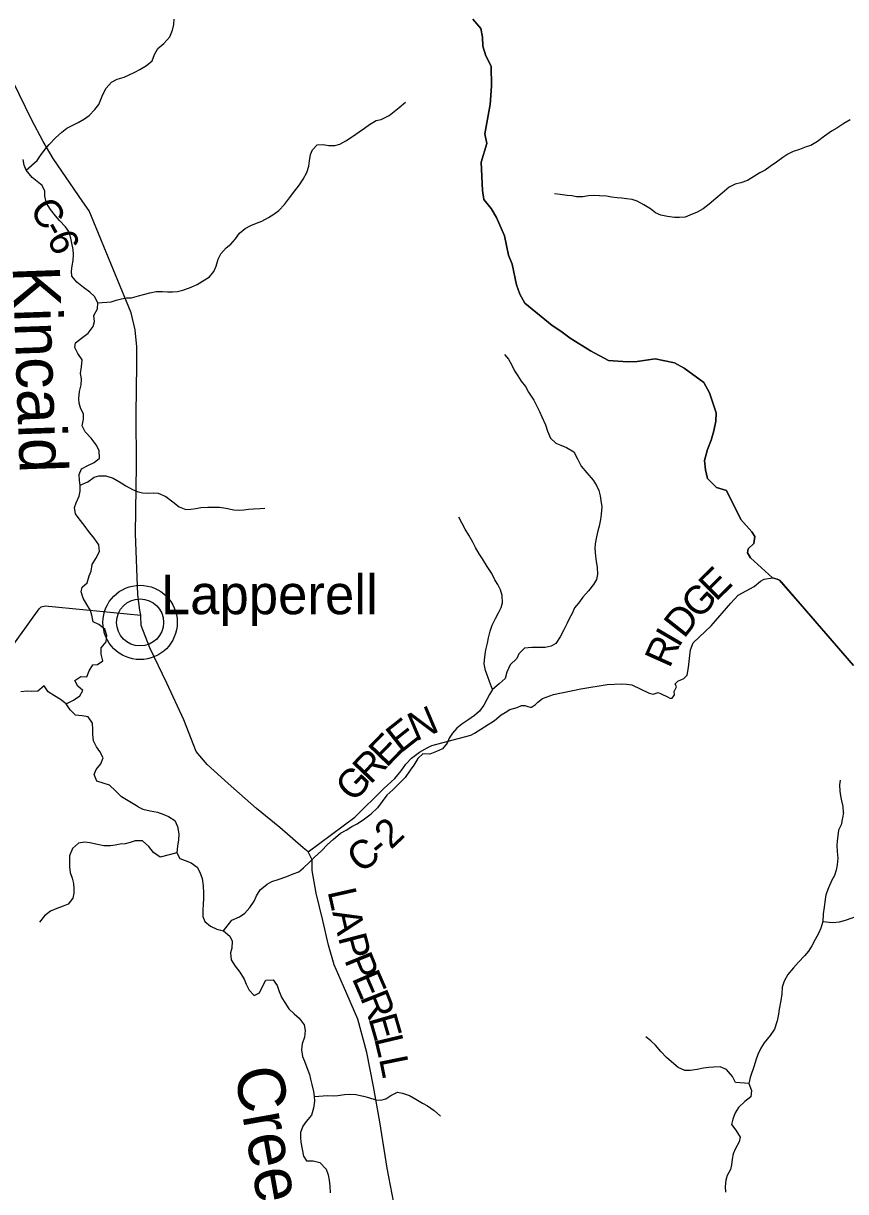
# Model space of a CAD drawing. Extents: x 1578669 to 1989827, y 208020 to 553079.
# Drawn here: x 1746556 to 1755256, y 406595 to 418953 of the extents above; entities that cross this region are included whole.
import ezdxf

# ---------------------------------------------------------------- set-up
doc = ezdxf.new("R2010")
doc.units = 0
for name, color, linetype in [('GM_X_County_Road', 7, 'Continuous'), ('GM_X_County_Road_Text', 7, 'Continuous'), ('GM_X_Minor_River', 7, 'Continuous'), ('GM_X_Minor_River_Text', 7, 'Continuous'), ('GM_X_Township', 7, 'Continuous'), ('GM_X_Township_Road', 7, 'Continuous'), ('GM_X_Unincorporated', 7, 'Continuous'), ('GM_X_Unincorporated_Location', 7, 'Continuous'), ('GM_X_Unincorporated_Text', 7, 'Continuous')]:
    doc.layers.add(name, color=color, linetype=linetype)

msp = doc.modelspace()

# ---------------------------------------------------------------- linework, layer by layer
at = {"layer": 'GM_X_County_Road'}
for points in [[(1750510, 406292), (1750406, 406843), (1750327, 407334), (1750261, 407707), (1750191, 408066), (1750094, 408419), (1749942, 408767), (1749844, 408994), (1749784, 409202), (1749725, 409463), (1749655, 409751), (1749613, 409990), (1749613, 410104), (1749571, 410190), (1749515, 410230), (1749271, 410448), (1749024, 410647), (1748724, 410913), (1748502, 411113), (1748386, 411250), (1748254, 411584), (1748073, 411975), (1747893, 412348), (1747801, 412582), (1747798, 412683), (1747798, 412693), (1747790, 412747), (1747768, 412909), (1747744, 413555), (1747755, 414279), (1747750, 414822), (1747757, 415342), (1747758, 415531), (1747738, 415710), (1747697, 415891), (1747531, 416292), (1747251, 416970), (1747185, 417066), (1746870, 417524), (1746766, 417702), (1746641, 417936), (1746325, 418588)], [(1749571, 410190), (1750062, 410557), (1750370, 410858), (1750487, 410964), (1750555, 411045), (1750603, 411115), (1750664, 411180), (1750749, 411243), (1750827, 411290), (1750879, 411315), (1751289, 411424), (1751330, 411443), (1751542, 411580), (1751612, 411639), (1751652, 411663), (1751704, 411694), (1751782, 411717), (1751825, 411737), (1751834, 411737), (1751862, 411737), (1751892, 411725), (1751923, 411718), (1751931, 411720), (1751975, 411746), (1751999, 411773), (1752050, 411812), (1752165, 411852), (1752455, 411915), (1752732, 411958), (1752886, 411966), (1752936, 411962), (1752995, 411955), (1753178, 411868), (1753220, 411857), (1753273, 411876), (1753304, 411861), (1753370, 411828), (1753396, 411816), (1753419, 411813), (1753430, 411828), (1753444, 411850), (1753443, 411886), (1753466, 411936), (1753454, 411966), (1753481, 411996), (1753544, 412023), (1753579, 412058), (1753594, 412138), (1753606, 412267), (1753616, 412325), (1753641, 412399), (1753833, 412581), (1754042, 412820), (1754119, 412905), (1754289, 412995), (1754355, 413053), (1754394, 413072), (1754482, 413088), (1754533, 413075), (1754556, 413064), (1754574, 413044)], [(1754574, 413044), (1754775, 412814), (1755338, 412160)]]:
    msp.add_lwpolyline(points, dxfattribs=at)
at = {"layer": 'GM_X_Minor_River'}
for points in [[(1746587, 417399), (1746703, 417501), (1746736, 417554), (1746786, 417622), (1746830, 417672), (1746898, 417742), (1746962, 417803), (1747016, 417845), (1747086, 417881), (1747136, 417905), (1747202, 417941), (1747252, 417979), (1747311, 418042), (1747355, 418096), (1747377, 418146), (1747397, 418200), (1747433, 418266), (1747489, 418331), (1747549, 418363), (1747621, 418385), (1747675, 418407), (1747737, 418437), (1747787, 418466), (1747860, 418506), (1747920, 418558), (1747942, 418624), (1747978, 418688), (1748044, 418741), (1748106, 418811), (1748134, 418879), (1748148, 418939), (1748152, 418996)], [(1747343, 415996), (1747485, 416008), (1747539, 416023), (1747593, 416039), (1747647, 416049), (1747701, 416051), (1747774, 416069), (1747826, 416083), (1747894, 416101), (1747960, 416117), (1748030, 416118), (1748080, 416112), (1748134, 416112), (1748186, 416118), (1748243, 416130), (1748315, 416154), (1748395, 416192), (1748527, 416273), (1748571, 416327), (1748595, 416383), (1748617, 416457), (1748645, 416514), (1748701, 416578), (1748751, 416618), (1748800, 416674), (1748842, 416734), (1748902, 416783), (1748962, 416813), (1749022, 416839), (1749078, 416861), (1749150, 416899), (1749206, 416934), (1749260, 416974), (1749319, 417036), (1749373, 417106), (1749429, 417181), (1749479, 417245), (1749517, 417305), (1749557, 417375), (1749577, 417441), (1749585, 417498), (1749595, 417564), (1749617, 417616), (1749665, 417666), (1749729, 417670), (1749785, 417662), (1749852, 417660), (1749904, 417673), (1749968, 417709), (1750040, 417757), (1750108, 417805), (1750164, 417843), (1750218, 417884), (1750290, 417926), (1750342, 417934), (1750427, 417978), (1750481, 418020), (1750531, 418061), (1750599, 418119)], [(1755304, 417933), (1755236, 417893), (1755162, 417845), (1755108, 417813), (1755031, 417760), (1754957, 417704), (1754889, 417662), (1754837, 417646), (1754767, 417620), (1754701, 417596), (1754645, 417569), (1754591, 417535), (1754525, 417483), (1754456, 417439), (1754404, 417401), (1754348, 417370), (1754290, 417336), (1754216, 417290), (1754148, 417264), (1754086, 417252), (1754022, 417220), (1753949, 417157), (1753881, 417099), (1753813, 417041), (1753747, 416992), (1753685, 416956), (1753609, 416922), (1753557, 416904), (1753499, 416898), (1753446, 416898), (1753372, 416910), (1753300, 416924), (1753246, 416948), (1753190, 416992), (1753120, 417034), (1753050, 417072), (1752998, 417088), (1752939, 417098), (1752887, 417103), (1752837, 417107), (1752777, 417115), (1752725, 417123), (1752651, 417129), (1752597, 417131), (1752535, 417127), (1752477, 417119), (1752410, 417119), (1752358, 417127), (1752308, 417133), (1752234, 417141), (1752176, 417149)], [(1747009, 411754), (1747087, 411794), (1747153, 411841), (1747187, 411895), (1747133, 411941), (1747101, 412001), (1747163, 412045), (1747229, 412039), (1747253, 412104), (1747291, 412166), (1747341, 412172), (1747397, 412208), (1747381, 412280), (1747381, 412348), (1747431, 412409), (1747439, 412479), (1747417, 412543), (1747353, 412593), (1747295, 412621), (1747279, 412691), (1747267, 412741), (1747227, 412807), (1747189, 412874), (1747167, 412938), (1747177, 412988), (1747233, 413034), (1747253, 413108), (1747273, 413158), (1747283, 413227), (1747323, 413291), (1747361, 413365), (1747353, 413435), (1747307, 413507), (1747245, 413580), (1747199, 413646), (1747147, 413712), (1747109, 413764), (1747099, 413832), (1747115, 413882), (1747145, 413950), (1747157, 414005), (1747157, 414067), (1747151, 414117), (1747147, 414181), (1747171, 414239), (1747237, 414275), (1747307, 414306), (1747361, 414354), (1747359, 414436), (1747325, 414494), (1747273, 414566), (1747209, 414632), (1747177, 414696), (1747191, 414767), (1747191, 414817), (1747159, 414885), (1747147, 414935), (1747142, 414985), (1747149, 415059), (1747169, 415128), (1747171, 415194), (1747161, 415250), (1747173, 415320), (1747179, 415392), (1747132, 415460), (1747100, 415523), (1747108, 415575), (1747173, 415621), (1747241, 415677), (1747295, 415745), (1747309, 415800), (1747301, 415864), (1747339, 415934), (1747343, 415996), (1747309, 416062), (1747259, 416110), (1747193, 416158), (1747122, 416214), (1747070, 416279), (1747064, 416333), (1747074, 416387), (1747084, 416443), (1747086, 416507), (1747082, 416561), (1747070, 416628), (1747058, 416682), (1747036, 416750), (1747002, 416800), (1746940, 416866), (1746898, 416916), (1746842, 416984), (1746800, 417052), (1746784, 417126), (1746782, 417177), (1746754, 417239), (1746703, 417279), (1746651, 417323), (1746587, 417399), (1746563, 417451), (1746555, 417511)], [(1751647, 415451), (1751689, 415401), (1751719, 415345), (1751751, 415277), (1751789, 415223), (1751824, 415167), (1751868, 415111), (1751900, 415050), (1751956, 414966), (1751988, 414904), (1752016, 414848), (1752042, 414792), (1752080, 414706), (1752102, 414640), (1752132, 414566), (1752190, 414511), (1752244, 414491), (1752302, 414467), (1752379, 414419), (1752419, 414345), (1752459, 414267), (1752517, 414199), (1752585, 414119), (1752621, 414063), (1752645, 414011), (1752659, 413955), (1752667, 413905), (1752677, 413840), (1752671, 413760), (1752663, 413704), (1752647, 413634), (1752633, 413584), (1752619, 413521), (1752605, 413447), (1752603, 413397), (1752609, 413317), (1752617, 413259), (1752627, 413199), (1752629, 413122), (1752621, 413070), (1752589, 413016), (1752537, 412950), (1752477, 412883), (1752431, 412821), (1752389, 412769), (1752361, 412711), (1752335, 412661), (1752309, 412608), (1752275, 412536), (1752235, 412464), (1752190, 412394), (1752140, 412364), (1752076, 412349), (1752002, 412351), (1751936, 412351), (1751860, 412345), (1751798, 412285), (1751776, 412233), (1751706, 412166), (1751671, 412090), (1751653, 412022), (1751591, 411966), (1751519, 411905), (1751489, 411855), (1751459, 411801), (1751427, 411739), (1751383, 411677), (1751329, 411632), (1751257, 411582), (1751195, 411538), (1751142, 411498), (1751096, 411444), (1751062, 411391), (1751040, 411339), (1750990, 411279), (1750928, 411251), (1750858, 411221), (1750782, 411226), (1750730, 411178), (1750686, 411106), (1750650, 411052), (1750595, 410977), (1750537, 410915), (1750467, 410845), (1750403, 410789), (1750303, 410654)], [(1747157, 414067), (1747237, 414103), (1747305, 414151), (1747355, 414167), (1747429, 414167), (1747505, 414143), (1747591, 414093), (1747642, 414059), (1747710, 414021), (1747762, 414001), (1747818, 413985), (1747868, 413982), (1747928, 413986), (1747982, 413984), (1748062, 413948), (1748137, 413892), (1748203, 413838), (1748275, 413812), (1748329, 413814), (1748381, 413822), (1748435, 413830), (1748507, 413836), (1748581, 413836), (1748633, 413834), (1748698, 413824), (1748782, 413808), (1748836, 413805), (1748888, 413807), (1748938, 413813), (1748990, 413817), (1749060, 413821), (1749112, 413825)], [(1751519, 411905), (1751487, 411992), (1751471, 412042), (1751445, 412108), (1751433, 412178), (1751437, 412252), (1751449, 412326), (1751467, 412397), (1751479, 412453), (1751495, 412525), (1751517, 412587), (1751553, 412657), (1751583, 412716), (1751611, 412774), (1751627, 412824), (1751623, 412902), (1751605, 412960), (1751575, 413016), (1751545, 413067), (1751511, 413133), (1751465, 413207), (1751415, 413287), (1751379, 413341), (1751339, 413409), (1751313, 413465), (1751269, 413539), (1751232, 413604), (1751200, 413662), (1751162, 413728)], [(1747770, 410664), (1747596, 410772), (1747532, 410835), (1747467, 410895), (1747399, 410917), (1747333, 410935), (1747307, 411007), (1747325, 411059), (1747377, 411119), (1747399, 411185), (1747365, 411249), (1747331, 411300), (1747299, 411362), (1747291, 411430), (1747293, 411484), (1747289, 411550), (1747243, 411618), (1747177, 411628), (1747107, 411634), (1747053, 411690), (1747009, 411754), (1746950, 411800), (1746884, 411840), (1746818, 411882), (1746776, 411946), (1746708, 411888), (1746646, 411884), (1746596, 411890), (1746530, 411882)], [(1755234, 410607), (1755230, 410670), (1755216, 410730), (1755206, 410782), (1755198, 410832), (1755196, 410898), (1755200, 410948)], [(1747770, 410664), (1747820, 410642), (1747899, 410622), (1747975, 410608), (1748041, 410585), (1748091, 410563), (1748159, 410521), (1748187, 410457), (1748202, 410381), (1748198, 410313), (1748188, 410252), (1748180, 410180), (1748210, 410118), (1748268, 410096), (1748333, 410072), (1748395, 410028), (1748425, 409974), (1748449, 409908), (1748459, 409830), (1748462, 409752), (1748462, 409692), (1748458, 409640), (1748454, 409570), (1748454, 409504), (1748476, 409453), (1748535, 409404), (1748603, 409372), (1748673, 409354), (1748741, 409296), (1748767, 409244), (1748762, 409170), (1748748, 409120), (1748754, 409047), (1748796, 408979), (1748846, 408915), (1748893, 408841), (1748913, 408791), (1748945, 408725), (1748997, 408669), (1749053, 408698), (1749085, 408766), (1749123, 408830), (1749199, 408834), (1749243, 408774), (1749262, 408712), (1749290, 408644), (1749324, 408594), (1749364, 408528), (1749420, 408474), (1749475, 408428), (1749527, 408358), (1749539, 408298), (1749529, 408230), (1749505, 408158), (1749499, 408094), (1749510, 408025), (1749532, 407975), (1749556, 407909), (1749582, 407833), (1749594, 407783), (1749609, 407727), (1749627, 407655), (1749633, 407601), (1749635, 407551), (1749625, 407479), (1749603, 407404), (1749547, 407338), (1749513, 407288), (1749490, 407220), (1749488, 407167), (1749492, 407117), (1749506, 407043), (1749520, 406971), (1749552, 406919), (1749623, 406919), (1749693, 406902), (1749759, 406834), (1749781, 406771), (1749791, 406717), (1749799, 406653), (1749802, 406583)], [(1748673, 409354), (1748761, 409468), (1748843, 409503), (1748901, 409539), (1748951, 409601), (1748999, 409669), (1749023, 409722), (1749063, 409786), (1749135, 409848), (1749185, 409874), (1749251, 409895), (1749343, 409927), (1749411, 409957), (1749469, 409978), (1749521, 410020), (1749577, 410072), (1749637, 410134), (1749709, 410201), (1749775, 410267), (1749833, 410319), (1749911, 410388), (1749971, 410420), (1750033, 410456), (1750087, 410487), (1750165, 410539), (1750235, 410591), (1750303, 410654)], [(1755234, 410607), (1755224, 410548), (1755209, 410474), (1755181, 410420), (1755174, 410357), (1755168, 410305), (1755164, 410255), (1755166, 410191), (1755172, 410123), (1755166, 410051), (1755154, 409995), (1755137, 409940), (1755109, 409888), (1755075, 409808), (1755045, 409734), (1755035, 409659), (1755029, 409603), (1755019, 409535), (1755014, 409451), (1754992, 409381), (1754968, 409324), (1754932, 409262), (1754898, 409194), (1754864, 409140), (1754820, 409090), (1754756, 409021), (1754706, 408963), (1754644, 408891), (1754606, 408822), (1754586, 408756), (1754581, 408686), (1754571, 408616), (1754553, 408526), (1754547, 408473), (1754533, 408401), (1754505, 408315), (1754456, 408247), (1754394, 408168), (1754360, 408112), (1754328, 408044), (1754306, 407984), (1754288, 407927), (1754246, 407801), (1754232, 407737), (1754261, 407665), (1754253, 407599), (1754189, 407548), (1754121, 407484), (1754087, 407428), (1754063, 407362), (1754049, 407305), (1754095, 407245), (1754140, 407171), (1754128, 407121), (1754090, 407051), (1754066, 406993), (1754056, 406939), (1754050, 406878), (1754036, 406828), (1754004, 406766), (1753990, 406716), (1753983, 406650), (1753985, 406590)], [(1748180, 410180), (1748002, 410134), (1747934, 410183), (1747883, 410247), (1747817, 410305), (1747739, 410305), (1747687, 410289), (1747633, 410275), (1747579, 410269), (1747527, 410260), (1747477, 410252), (1747409, 410254), (1747340, 410266), (1747258, 410284), (1747206, 410290), (1747138, 410281), (1747076, 410223), (1747044, 410147), (1747044, 410087), (1747046, 410032), (1747051, 409972), (1747073, 409910), (1747087, 409854), (1747089, 409802), (1747091, 409752), (1747081, 409700), (1747029, 409634), (1746979, 409613), (1746909, 409589), (1746843, 409561), (1746779, 409511), (1746727, 409444)], [(1755014, 409451), (1755116, 409443), (1755192, 409449), (1755254, 409468), (1755326, 409492), (1755394, 409514), (1755462, 409540), (1755514, 409551), (1755578, 409557), (1755638, 409559), (1755696, 409557), (1755795, 409563)], [(1754232, 407737), (1754092, 407750), (1754058, 407814), (1753994, 407886), (1753927, 407914), (1753861, 407912), (1753809, 407908), (1753753, 407900), (1753685, 407888), (1753611, 407877), (1753555, 407877), (1753483, 407909), (1753412, 407967), (1753362, 408013), (1753300, 408077), (1753246, 408145), (1753196, 408189), (1753141, 408231)], [(1749633, 407601), (1749779, 407611), (1749833, 407607), (1749885, 407610), (1749953, 407622), (1750003, 407626), (1750074, 407624), (1750154, 407604), (1750208, 407589), (1750284, 407567), (1750340, 407561), (1750392, 407575), (1750444, 407611), (1750514, 407648), (1750566, 407638), (1750641, 407612), (1750709, 407572), (1750779, 407532), (1750831, 407504), (1750903, 407452), (1750970, 407394)]]:
    msp.add_lwpolyline(points, dxfattribs=at)
at = {"layer": 'GM_X_Township'}
for points in [[(1755338, 412160), (1754775, 412814), (1754556, 413064), (1754533, 413075), (1754482, 413088), (1754248, 413299), (1754219, 413353), (1754225, 413396), (1754285, 413452), (1754296, 413524), (1754264, 413575), (1754147, 413705), (1753994, 414013), (1753888, 414044), (1753795, 414137), (1753773, 414229), (1753762, 414328), (1753793, 414444), (1753834, 414544), (1753860, 414642), (1753881, 414744), (1753886, 414834), (1753814, 415046), (1753757, 415154), (1753546, 415307), (1753444, 415362), (1753241, 415405), (1753052, 415377), (1752948, 415372), (1752748, 415385), (1752557, 415489), (1752342, 415623), (1752243, 415698), (1752151, 415755), (1751863, 415994), (1751808, 416089), (1751773, 416188), (1751727, 416405), (1751689, 416499), (1751645, 416704), (1751562, 416900), (1751505, 416994), (1751428, 417089), (1751415, 417184), (1751401, 417485), (1751459, 417683), (1751437, 417785), (1751496, 418094), (1751509, 418288), (1751505, 418499), (1751450, 418610), (1751419, 418710), (1751413, 418805), (1751396, 418899), (1751311, 418996)], [(1751311, 418996), (1751396, 418899), (1751413, 418805), (1751419, 418710), (1751450, 418610), (1751505, 418499), (1751509, 418288), (1751496, 418094), (1751437, 417785), (1751459, 417683), (1751401, 417485), (1751415, 417184), (1751428, 417089), (1751505, 416994), (1751562, 416900), (1751645, 416704), (1751689, 416499), (1751727, 416405), (1751773, 416188), (1751808, 416089), (1751863, 415994), (1752151, 415755), (1752243, 415698), (1752342, 415623), (1752557, 415489), (1752748, 415385), (1752948, 415372), (1753052, 415377), (1753241, 415405), (1753444, 415362), (1753546, 415307), (1753757, 415154), (1753814, 415046), (1753886, 414834), (1753881, 414744), (1753860, 414642), (1753834, 414544), (1753793, 414444), (1753762, 414328), (1753773, 414229), (1753795, 414137), (1753888, 414044), (1753994, 414013), (1754147, 413705), (1754264, 413575), (1754296, 413524), (1754285, 413452), (1754225, 413396), (1754219, 413353), (1754248, 413299), (1754482, 413088), (1754533, 413075), (1754556, 413064), (1754775, 412814), (1755338, 412160)]]:
    msp.add_lwpolyline(points, dxfattribs=at)
at = {"layer": 'GM_X_Township_Road'}
msp.add_lwpolyline([(1746127, 411947), (1746128, 411948), (1746156, 411972), (1746722, 412761), (1746743, 412782), (1746786, 412790), (1747798, 412693)], dxfattribs=at)
at = {"layer": 'GM_X_Unincorporated'}
for radius in [393, 249]:
    msp.add_circle((1747791, 412616), radius, dxfattribs=at)
at = {"layer": 'GM_X_Unincorporated_Location'}
msp.add_line((1747791, 412616), (1747791, 412616), dxfattribs=at)

# ---------------------------------------------------------------- texts
at = {"layer": 'GM_X_County_Road_Text'}
for s, rotation, p in [('C', 302.9193, (1746614, 416986)), ('-', 298.9257, (1746745, 416784)), ('6', 294.484, (1746801, 416682)), ('E', 44.7061, (1753884, 412829)), ('G', 46.5689, (1753704, 412639)), ('D', 51.7982, (1753546, 412437)), ('I', 59.6829, (1753490, 412340)), ('R', 65.9475, (1753393, 412123)), ('N', 22.9982, (1750705, 411355)), ('E', 38.3392, (1750547, 411226)), ('E', 45.9061, (1750398, 411072)), ('R', 46.3828, (1750229, 410894)), ('G', 46.3834, (1750047, 410703)), ('2', 43.3292, (1750445, 410206)), ('C', 36.7083, (1750124, 409955)), ('-', 39.8087, (1750335, 410113)), ('L', 282.7213, (1749773, 409771)), ('A', 282.8596, (1749823, 409552)), ('P', 284.5973, (1749884, 409285)), ('P', 292.198, (1749948, 409047)), ('E', 293.4643, (1750028, 408853)), ('R', 291.7471, (1750116, 408650)), ('E', 286.1779, (1750205, 408428)), ('L', 283.4292, (1750266, 408216)), ('L', 281.5503, (1750318, 408001))]:
    msp.add_text(s, height=300, rotation=rotation, dxfattribs=at).set_placement(p)
at = {"layer": 'GM_X_Minor_River_Text'}
for s, rotation, p in [('Kincaid', 272.026, (1746442, 416381)), ('Creek', 280.08, (1748788, 407878))]:
    msp.add_text(s, height=500.1, rotation=rotation, dxfattribs=at).set_placement(p)
at = {"layer": 'GM_X_Unincorporated_Text'}
msp.add_text('Lapperell', height=417, rotation=0, dxfattribs=at).set_placement((1748011, 412703))

doc.saveas('drawing.dxf')
